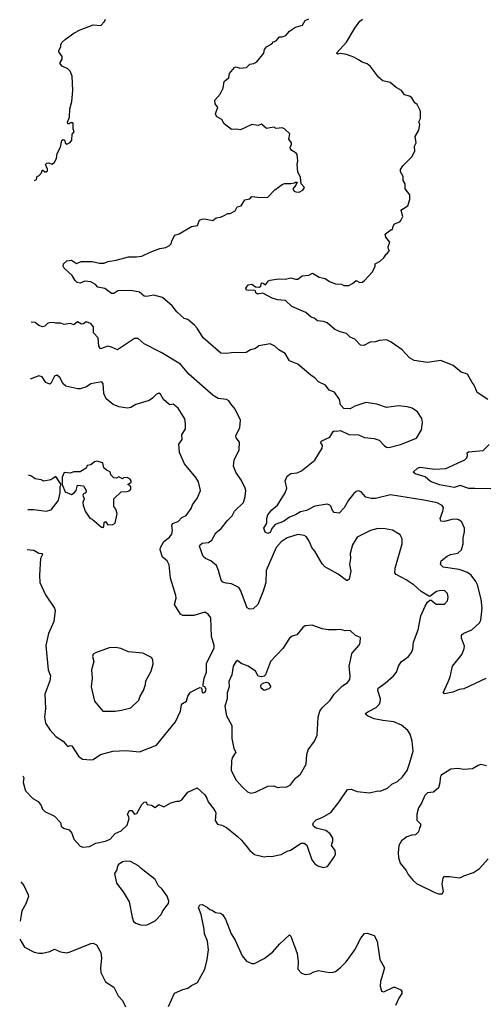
# Model space of a CAD drawing. Extents: x 2057697 to 2160550, y 827490 to 1016834.
# Tile 330 of 509: x 2059207 to 2063036, y 957425 to 965550. Entities that reach past the tile are written whole.
import ezdxf

# ---------------------------------------------------------------- set-up
doc = ezdxf.new("R2010")
doc.units = 0

msp = doc.modelspace()

# ---------------------------------------------------------------- linework, layer by layer
at = {"layer": '0CON20XD'}
for points in [[(2059328.4, 964222.9), (2059345, 964230), (2059351.7, 964258.3), (2059365, 964262.5), (2059387.5, 964285), (2059395, 964310), (2059415, 964293.3), (2059426.1, 964293.9), (2059436.1, 964303.9), (2059436.4, 964316.4), (2059420, 964355), (2059430, 964365), (2059445, 964367.5), (2059475, 964356.7), (2059495.7, 964374.3), (2059510, 964405), (2059516.2, 964445), (2059542.9, 964497.1), (2059555, 964552.5), (2059565, 964562.5), (2059578.3, 964558.3), (2059582.5, 964535), (2059595, 964522.5), (2059623, 964537), (2059637.5, 964555), (2059640, 964605), (2059657.5, 964625), (2059648.3, 964648.3), (2059649.3, 964689.3), (2059645, 964700), (2059625, 964700), (2059615, 964690), (2059605, 964690), (2059602.5, 964705), (2059617.5, 964745), (2059622, 964815), (2059636.2, 964875), (2059646.1, 964966.1), (2059640, 965085), (2059623.3, 965125), (2059605, 965143.3), (2059557, 965167), (2059542.5, 965185), (2059542.5, 965197.5), (2059557.5, 965225), (2059557.5, 965245), (2059530, 965285), (2059530, 965295), (2059547.5, 965325), (2059547.5, 965345), (2059557.5, 965365), (2059585, 965388.8), (2059655, 965438.8), (2059705, 965466.2), (2059815, 965506.7), (2059878.3, 965501.7), (2059907.5, 965535), (2059916.7, 965555)], [(2063055, 960113.3), (2062875, 960028), (2062835, 960022), (2062785, 960000.8), (2062715, 959987.5), (2062703.3, 959995), (2062744.1, 960085.9), (2062762.3, 960127.7), (2062782, 960215), (2062860, 960315), (2062877.9, 960362.1), (2062879.1, 960379.1), (2062855.8, 960445), (2062856.1, 960473.9), (2062875, 960488), (2062940, 960515), (2063005, 960573.3), (2063014, 960595), (2063025.7, 960695), (2063017.6, 960767.6), (2062988.6, 960885), (2062975, 960913.8), (2062935.6, 960965), (2062905, 960988.5), (2062835, 961013.1), (2062702.6, 961032.6), (2062682.7, 961055), (2062687.5, 961085), (2062737.4, 961122.6), (2062765, 961137.1), (2062825, 961148), (2062855.6, 961174.4), (2062870, 961225), (2062869.4, 961275), (2062880, 961325), (2062879.2, 961355), (2062857.5, 961402.5), (2062839.7, 961419.7), (2062815, 961429.2), (2062775, 961426.7), (2062715, 961407.8), (2062685, 961412), (2062678.9, 961435), (2062702.2, 961495), (2062705.7, 961525), (2062695, 961540.8), (2062655, 961562.2), (2062545, 961586.4), (2062268.9, 961628.9), (2062145, 961599.5), (2062108.3, 961598.3), (2062065, 961610), (2062026.7, 961655), (2062005, 961660.8), (2061985, 961655.8), (2061965, 961641.2), (2061921.9, 961585), (2061887.1, 961522.9), (2061845, 961478), (2061805, 961483.3), (2061790.3, 961500.3), (2061777.5, 961535), (2061767.5, 961545), (2061745, 961552), (2061644.5, 961535.5), (2061575, 961500), (2061525, 961487.5), (2061484.7, 961465.3), (2061436.2, 961443.8), (2061385, 961408.1), (2061315.8, 961384.2), (2061289.1, 961350.9), (2061275, 961318), (2061255, 961308.6), (2061235, 961320), (2061224.4, 961355), (2061246.7, 961395), (2061246.7, 961435), (2061256.2, 961465), (2061288.8, 961505), (2061335.5, 961544.5), (2061398.8, 961645), (2061412, 961685), (2061398, 961745), (2061415, 961783.3), (2061445, 961806), (2061498.6, 961811.4), (2061535, 961826), (2061645, 961916.2), (2061706, 962015), (2061708.8, 962035), (2061691.2, 962065), (2061701.2, 962075), (2061767.5, 962105), (2061795, 962152.5), (2061805, 962158), (2061825, 962154), (2061855, 962160), (2061925, 962125.8), (2062005, 962124.3), (2062055, 962102.2), (2062133.1, 962093.1), (2062175, 962080), (2062216, 962035), (2062235, 962023.1), (2062255, 962020.6), (2062352.5, 962045), (2062484.4, 962095.6), (2062524, 962165), (2062534.3, 962225), (2062529.1, 962259.1), (2062490.8, 962315), (2062448.8, 962345), (2062406.3, 962356.3), (2062335.6, 962364.4), (2062235, 962350), (2062155, 962377.5), (2062065, 962391.2), (2061975, 962362), (2061935, 962338.8), (2061885, 962342.5), (2061855, 962372.5), (2061848.8, 962415), (2061806.2, 962475), (2061763.2, 962493.2), (2061731.2, 962535), (2061675, 962562), (2061645, 962594), (2061612.7, 962612.7), (2061505, 962708), (2061433.9, 962733.9), (2061400, 962795), (2061346.2, 962826.2), (2061315, 962856.2), (2061275, 962876.2), (2061182.7, 962857.3), (2061153.6, 962836.4), (2061114.2, 962825.8), (2061076.1, 962803.9), (2060955, 962802), (2060914.3, 962794.3), (2060869.1, 962799.1), (2060721.2, 962925), (2060673.3, 963005), (2060649.7, 963029.7), (2060595, 963076.7), (2060565, 963083.3), (2060505, 963140), (2060465, 963188.8), (2060385, 963256.2), (2060315, 963276.7), (2060255, 963266.7), (2060235, 963268.8), (2060195, 963300.8), (2060125, 963314.2), (2060017.1, 963312.9), (2059985, 963291.2), (2059965, 963291.2), (2059911.1, 963331.1), (2059865, 963341.2), (2059853, 963343), (2059833.8, 963365), (2059795, 963386.2), (2059745, 963392.5), (2059705, 963375.8), (2059682.6, 963382.6), (2059665, 963398.8), (2059638.9, 963438.9), (2059575, 963500), (2059566.2, 963515), (2059567.5, 963535), (2059595, 963560), (2059636.1, 963566.1), (2059675, 963537.5), (2059715, 963555.8), (2059805, 963555.8), (2059865, 963540), (2059905, 963541.2), (2059934.3, 963555.7), (2060004.1, 963565.9), (2060105, 963594), (2060172.3, 963592.3), (2060215, 963599.2), (2060285, 963632.9), (2060365, 963662.5), (2060415, 963671.2), (2060444.1, 963685.9), (2060458.3, 963701.7), (2060464.1, 963725.9), (2060488.3, 963771.7), (2060525, 963783.3), (2060625, 963843.3), (2060675, 963852.5), (2060692.5, 963895), (2060710, 963905), (2060733, 963907), (2060803, 963893), (2060830, 963915), (2060865, 963920), (2060895, 963933.3), (2060925, 963950), (2060945, 963950), (2060985, 963972.5), (2061003.9, 964006.1), (2061036.4, 964013.6), (2061066.4, 964063.6), (2061107, 964073), (2061125, 964090), (2061195, 964082.5), (2061255, 964086.7), (2061313.6, 964146.4), (2061375, 964190), (2061395, 964197.5), (2061445, 964197.5), (2061477.5, 964202.5), (2061485, 964210), (2061498.3, 964208.3), (2061487.5, 964185), (2061462.5, 964155), (2061472.5, 964135), (2061488.3, 964128.3), (2061515, 964127.5), (2061545, 964142.5), (2061560, 964165), (2061530, 964195), (2061527, 964247), (2061502.5, 964295), (2061497.5, 964355), (2061503.3, 964385), (2061497, 964437), (2061489.3, 964449.3), (2061455, 964470), (2061443.3, 964485), (2061440.7, 964499.3), (2061451.7, 964518.3), (2061452.5, 964535), (2061430, 964565), (2061437, 964607), (2061395, 964650), (2061375, 964657.5), (2061325, 964653.3), (2061305, 964662.5), (2061245, 964652.5), (2061205, 964687.5), (2061175, 964677.5), (2061125, 964686.2), (2061029.3, 964640.7), (2060995, 964647.5), (2060955, 964642.5), (2060895, 964690), (2060876.4, 964726.4), (2060831.7, 964751.7), (2060823.3, 964775), (2060842.5, 964825), (2060822.5, 964855), (2060817.5, 964885), (2060862.5, 964935), (2060887.5, 964985), (2060895, 965040), (2060915, 965057.5), (2060935, 965070), (2060940, 965105), (2060980, 965155), (2060995, 965160), (2061025, 965150), (2061080, 965155), (2061106.4, 965183.6), (2061141.7, 965188.3), (2061165, 965202.5), (2061223.3, 965275), (2061228.8, 965305), (2061244.4, 965325.6), (2061288.3, 965351.7), (2061301.7, 965368.3), (2061325, 965376.7), (2061351.7, 965408.3), (2061375, 965408.8), (2061405, 965420), (2061434.1, 965455.9), (2061485, 965488.8), (2061542.5, 965505), (2061565, 965543.3), (2061595, 965557.5)], [(2062005, 965217.5), (2061965, 965242), (2061905, 965262.9), (2061855, 965270), (2061835, 965266.7), (2061822, 965275), (2061904.6, 965365.4), (2061975, 965480), (2062015, 965536.7), (2062037.5, 965555)], [(2063073.3, 962415), (2062985, 962473.3), (2062961.2, 962535), (2062942.5, 962555), (2062905.5, 962625.5), (2062851.7, 962641.7), (2062785.9, 962695.9), (2062685, 962736.7), (2062575, 962720), (2062465, 962737.5), (2062425, 962760), (2062365, 962826), (2062275, 962890), (2062235, 962908.8), (2062178, 962902), (2062145, 962891.2), (2062100.7, 962889.3), (2062049.3, 962860.7), (2062020, 962865), (2061975, 962912.5), (2061935, 962928.8), (2061905, 962960), (2061854, 962974), (2061807.3, 962997.3), (2061745, 963048.6), (2061715, 963060), (2061665.8, 963065.8), (2061638.3, 963088.3), (2061615, 963096.2), (2061570, 963135), (2061455, 963182.5), (2061403, 963233), (2061335, 963236.9), (2061291.8, 963251.8), (2061215, 963293.3), (2061170, 963285), (2061157.5, 963295), (2061153, 963313), (2061139.3, 963319.3), (2061095, 963314), (2061078.8, 963318.8), (2061074.2, 963335), (2061095, 963362.5), (2061125, 963367.5), (2061155, 963346.7), (2061185, 963342.5), (2061198.3, 963351.7), (2061205, 963377.5), (2061217, 963377), (2061237, 963363), (2061262.5, 963395), (2061275, 963400), (2061345, 963411.2), (2061400.7, 963409.3), (2061445, 963418.8), (2061485, 963408.8), (2061505, 963410), (2061540, 963435), (2061595, 963442.5), (2061625, 963457.5), (2061680, 963425), (2061730, 963415), (2061765, 963390), (2061815, 963371.2), (2061865, 963366.7), (2061885, 963356.7), (2061925, 963357.5), (2061955, 963372.5), (2061985, 963397.5), (2062015, 963382.5), (2062035, 963383.8), (2062055, 963396.7), (2062120.7, 963469.3), (2062142.5, 963515), (2062143.6, 963536.4), (2062185, 963557.5), (2062213.3, 963585), (2062232.5, 963615), (2062245, 963622.5), (2062260, 963645), (2062253, 963653), (2062250, 963675), (2062263.3, 963715), (2062230, 963755), (2062225, 963780), (2062275, 963820), (2062285, 963820), (2062290, 963845), (2062302.5, 963865), (2062345, 963882.5), (2062355, 963892.5), (2062370, 963925), (2062356.7, 963975), (2062362.5, 963985), (2062413.3, 964015), (2062428.8, 964065), (2062428, 964105), (2062390, 964155), (2062390, 964195), (2062373, 964223), (2062373.3, 964255), (2062352.5, 964295), (2062352.5, 964315), (2062370, 964345), (2062445, 964417.5), (2062468.8, 964465), (2062466.7, 964505), (2062480, 964535), (2062472.5, 964585), (2062503, 964637), (2062510, 964685), (2062503.9, 964706.1), (2062516.2, 964735), (2062516.2, 964795), (2062488.8, 964848.8), (2062471.2, 964865), (2062445, 964906.2), (2062425, 964918.8), (2062385, 964930), (2062360, 964965), (2062315, 964991.2), (2062265, 965031.2), (2062206.7, 965045), (2062170, 965075), (2062103.3, 965165), (2062075.7, 965185.7), (2062035, 965199.2), (2062005, 965217.5)], [(2059232.2, 959311), (2059235.7, 959305.7), (2059240, 959295), (2059236.9, 959255), (2059255, 959187.5), (2059315, 959122.5), (2059358.3, 959098.3), (2059385, 959066.7), (2059396, 959035), (2059413.8, 959015), (2059495, 958976.2), (2059543.8, 958925), (2059550, 958895), (2059567.7, 958877.7), (2059615.5, 958865.5), (2059636.3, 958836.3), (2059655, 958788), (2059705, 958730.8), (2059727.3, 958722.7), (2059783, 958727), (2059834.5, 958755.5), (2059915, 958770.8), (2059955, 958786.2), (2059995.7, 958834.3), (2060045, 958856.7), (2060095, 958903.3), (2060111.7, 958958.3), (2060108.3, 958968.3), (2060098.5, 958995), (2060114.2, 959025), (2060133, 959023), (2060155, 958993.3), (2060175, 958998), (2060215.9, 959074.1), (2060235, 959093.3), (2060250, 959095), (2060260, 959075), (2060295, 959067.5), (2060325, 959050), (2060355, 959073.3), (2060396.4, 959053.6), (2060455, 959087.5), (2060505, 959102.5), (2060525, 959102.5), (2060545, 959112.5), (2060594.2, 959175.8), (2060671.7, 959211.7), (2060735, 959152.5), (2060753.3, 959125), (2060763.8, 959095), (2060817.5, 959025), (2060827.5, 959005), (2060820.7, 958940.7), (2060840, 958910), (2060875, 958902.5), (2060915, 958882.5), (2061002.9, 958812.9), (2061039.7, 958779.7), (2061106.7, 958695), (2061145, 958660), (2061225, 958641.2), (2061255, 958647.5), (2061286.1, 958643.9), (2061365, 958660), (2061415, 958688.8), (2061443.6, 958696.4), (2061530, 958755), (2061555, 958753.3), (2061578.3, 958738.3), (2061618.3, 958618.3), (2061643.3, 958585), (2061668.3, 958568.3), (2061713.6, 958553.6), (2061749.3, 958560.7), (2061806.2, 958645), (2061813.8, 958665), (2061812, 958695), (2061781.5, 958735), (2061793.3, 958775), (2061792.2, 958795), (2061772.1, 958832.1), (2061735, 958858.8), (2061655, 958877.5), (2061633.6, 958893.6), (2061627.5, 958905), (2061633.6, 958926.4), (2061655, 958946.7), (2061704.2, 958965.8), (2061775, 959008.8), (2061846.2, 959095), (2061915, 959196.7), (2061945, 959200), (2061995, 959181.2), (2062095, 959168.8), (2062165, 959186.7), (2062185, 959183.3), (2062245, 959207.5), (2062279.2, 959240.8), (2062325.8, 959264.2), (2062366.8, 959303.2), (2062407.1, 959355), (2062429.1, 959420.9), (2062456.4, 959515), (2062447, 959597), (2062430.6, 959655), (2062412.9, 959685), (2062359.2, 959729.2), (2062296.1, 959756.1), (2062205, 959766.4), (2062135, 959781.5), (2062080, 959805), (2062066.7, 959815), (2062063.8, 959825), (2062080.7, 959839.3), (2062152, 959875), (2062172.9, 959895), (2062183.4, 959916.6), (2062187.5, 959945), (2062165.7, 960015), (2062166.2, 960035), (2062225.4, 960074.6), (2062294.2, 960135), (2062318, 960165), (2062335.8, 960215), (2062358.3, 960251.7), (2062418, 960295), (2062442.4, 960327.6), (2062452.9, 960355), (2062457.6, 960412.4), (2062498.5, 960515), (2062518.7, 960631.3), (2062555, 960710), (2062575, 960742.5), (2062595, 960760), (2062605, 960760), (2062647.3, 960727.3), (2062715, 960728), (2062739.2, 960755), (2062744.3, 960785), (2062739.4, 960815), (2062717.2, 960837.2), (2062685, 960840.6), (2062648.7, 960831.3), (2062595, 960790), (2062585, 960792.5), (2062520.9, 960830.9), (2062463.4, 960883.4), (2062398.1, 960928.1), (2062315, 960972.5), (2062305.6, 960985.6), (2062306.8, 961023.2), (2062366.7, 961225), (2062366.7, 961265), (2062349.3, 961299.3), (2062285, 961336.7), (2062225, 961348.8), (2062165, 961351.2), (2062105, 961333.8), (2061995, 961278.8), (2061954.4, 961215.6), (2061935.8, 961145), (2061938.8, 961105), (2061930.6, 961055), (2061941.7, 960998.3), (2061927.9, 960932.1), (2061915, 960921.2), (2061905, 960921.2), (2061836.7, 960975), (2061726.7, 961035), (2061705, 961060), (2061644.3, 961165), (2061618.6, 961195), (2061597.9, 961247.9), (2061575, 961283.3), (2061555, 961294), (2061505, 961302.2), (2061415, 961274.6), (2061365, 961241.5), (2061325.3, 961195), (2061243.6, 961005), (2061240, 960905), (2061218.1, 960835), (2061174, 960725), (2061135, 960688.8), (2061105, 960686), (2061085, 960696.7), (2061031.7, 960841.7), (2061016, 960865), (2060955, 960895.8), (2060910.7, 960899.3), (2060885, 960908.8), (2060870, 960925), (2060850, 961005), (2060833.3, 961045), (2060785.4, 961085.4), (2060742.6, 961102.6), (2060720.9, 961120.9), (2060691.2, 961205), (2060694.2, 961215), (2060715, 961229.2), (2060765, 961235.5), (2060794.4, 961255), (2060825.7, 961315), (2060869.5, 961350.5), (2060922.2, 961417.8), (2060962, 961455), (2060982, 961495), (2061053.8, 961566.2), (2061070, 961615), (2061074.5, 961664.5), (2061067.8, 961685), (2061037.8, 961747.8), (2060993.1, 961815), (2060972.5, 961865), (2060978, 961915), (2061018.3, 962001.7), (2061022, 962065), (2060995, 962100), (2060992, 962115), (2061024.3, 962185), (2061030, 962245), (2060986.7, 962335), (2060950.8, 962380.8), (2060933.9, 962403.9), (2060915, 962416.7), (2060845, 962423.3), (2060805, 962450), (2060605, 962626), (2060535, 962708), (2060375, 962802.9), (2060235, 962875.7), (2060185, 962919.4), (2060155, 962920), (2060015.7, 962824.3), (2059965, 962848.6), (2059935.5, 962855.5), (2059875, 962834.3), (2059859.4, 962855), (2059853.9, 962923.9), (2059817.5, 962965), (2059815.6, 963015.6), (2059795, 963043.8), (2059755, 963055.8), (2059735, 963040), (2059716.7, 963036.7), (2059685, 963057.5), (2059655, 963032.3), (2059625, 963042.1), (2059573.4, 963033.4), (2059546.2, 963045), (2059505, 963045.5), (2059485, 963051.8), (2059451.7, 963048.3), (2059437.1, 963042.9), (2059415, 963022), (2059395, 963016), (2059365, 963027.5), (2059335, 963051.2), (2059302.6, 963052.9)], [(2059267.4, 961178.1), (2059325, 961171.2), (2059365, 961147.5), (2059390, 961145), (2059396.4, 961136.4), (2059380, 961105), (2059369.5, 960965), (2059374.3, 960905), (2059420.8, 960805), (2059493.8, 960695), (2059501.2, 960675), (2059489.2, 960585), (2059444, 960485), (2059424, 960385), (2059440.8, 960185), (2059461.2, 960135), (2059456, 960095), (2059414.3, 959985), (2059419.4, 959865), (2059410.8, 959795), (2059420, 959745), (2059458.1, 959688.1), (2059505.7, 959635.7), (2059566.2, 959595), (2059595, 959560), (2059605, 959553.3), (2059625, 959561.2), (2059638.3, 959558.3), (2059693.2, 959473.2), (2059725, 959448.8), (2059795, 959441.2), (2059814.1, 959445.9), (2059875, 959485.7), (2059975, 959512.9), (2060085, 959518.9), (2060195, 959509.4), (2060336.4, 959563.6), (2060494.4, 959755.6), (2060534, 959845), (2060543.2, 959896.8), (2060551.7, 959908.3), (2060583.3, 959926.7), (2060595, 959966.7), (2060618.3, 960001.7), (2060695, 960040), (2060707.5, 960037.5), (2060715, 959998.8), (2060725, 959995.8), (2060742.5, 960005), (2060746.2, 960026.2), (2060735, 960043.3), (2060720.7, 960050.7), (2060721.2, 960065), (2060729.2, 960115), (2060748.8, 960165), (2060749.5, 960240.5), (2060813.8, 960365), (2060813.8, 960385), (2060791.2, 960461.2), (2060784.3, 960615), (2060763.6, 960643.6), (2060735, 960661.1), (2060645, 960633.6), (2060553.6, 960633.6), (2060533.8, 960643.8), (2060484.3, 960725), (2060498, 960775), (2060497.7, 960797.7), (2060452.1, 960942.1), (2060441.3, 961051.3), (2060424.2, 961085), (2060385.6, 961115.6), (2060366.9, 961175), (2060370, 961195), (2060396.2, 961243.8), (2060445, 961278.9), (2060464.5, 961305), (2060470, 961335), (2060463.1, 961375), (2060468.7, 961391.3), (2060515, 961410), (2060547, 961443), (2060581.3, 961458.7), (2060624.3, 961515.7), (2060632.9, 961547.1), (2060675.8, 961605), (2060700, 961665), (2060683.8, 961735), (2060662.3, 961772.3), (2060568, 961885), (2060527.7, 961977.7), (2060521.7, 962048.3), (2060548.8, 962085), (2060546.2, 962125), (2060577.5, 962175), (2060577.5, 962215), (2060570, 962255), (2060516.7, 962345), (2060475, 962376.7), (2060447, 962373), (2060435, 962380), (2060395.5, 962415.5), (2060369.5, 962459.5), (2060355, 962466.7), (2060335, 962457.5), (2060305, 962426.7), (2060275, 962406.7), (2060165, 962373.3), (2060125, 962350), (2060096.1, 962343.9), (2060025, 962354.2), (2059980, 962375), (2059921.1, 962421.1), (2059902.9, 962465), (2059896.4, 962546.4), (2059885, 962562.5), (2059795, 962545.6), (2059759.1, 962520.9), (2059705, 962504.2), (2059685.9, 962504.1), (2059586.7, 962526.7), (2059565.9, 962545.9), (2059538.3, 962598.3), (2059515, 962617.5), (2059495, 962607.5), (2059463.3, 962546.7), (2059455, 962543.3), (2059423.8, 962555), (2059393.3, 962603.3), (2059365, 962610), (2059293.8, 962584.3)], [(2063097.2, 961677.2), (2062965, 961681.8), (2062915, 961682.3), (2062845, 961706.2), (2062795, 961690.9), (2062675, 961710.5), (2062598.8, 961738.8), (2062555, 961778.6), (2062472.5, 961802.5), (2062457.5, 961815), (2062492.1, 961847.9), (2062515, 961856), (2062635, 961840), (2062725, 961846), (2062882.3, 961917.7), (2062900, 961935), (2062906.2, 961955), (2062903.3, 961975), (2062913.3, 961985), (2063035.4, 961994.6), (2063083.8, 962045)], [(2059895, 961360), (2059901.7, 961368.3), (2059905, 961400), (2059915, 961410), (2059935, 961382.5), (2059976.4, 961383.6), (2059996.1, 961393.9), (2060010.8, 961475), (2059999.5, 961509.5), (2059983.8, 961533.8), (2059983.8, 961595), (2060045, 961653.3), (2060095, 961656), (2060115.7, 961664.3), (2060123.8, 961675), (2060123.9, 961693.9), (2060116.4, 961706.4), (2060100, 961715), (2060126.4, 961733.6), (2060127.5, 961745), (2060119.3, 961759.3), (2060095, 961772.5), (2060065, 961770), (2060055, 961760), (2060025, 961776.7), (2060005, 961767.5), (2059985, 961770), (2059960, 961795), (2059955, 961820), (2059925, 961832.5), (2059902.7, 961852.7), (2059893, 961893), (2059845, 961906.7), (2059825, 961902.5), (2059795, 961877.5), (2059765, 961870), (2059755, 961850), (2059705, 961817.5), (2059655, 961820), (2059625, 961808.8), (2059575, 961812.5), (2059558.6, 961775), (2059557.5, 961715), (2059581.2, 961655), (2059635, 961632), (2059656.7, 961645), (2059673.3, 961665), (2059685, 961710), (2059733, 961703), (2059756.4, 961663.6), (2059752.5, 961645), (2059733.9, 961636.1), (2059727.5, 961625), (2059740, 961595), (2059728.8, 961565), (2059731.2, 961545), (2059747.5, 961495), (2059785, 961437.5), (2059805, 961427.5), (2059881.7, 961361.7), (2059895, 961360)], [(2059273.6, 961509.1), (2059325, 961507.5), (2059425, 961494.3), (2059466.2, 961505), (2059525, 961580), (2059530, 961595), (2059540, 961645), (2059541.7, 961698.3), (2059550, 961715), (2059505, 961780), (2059465, 961752.5), (2059407, 961743), (2059383, 961753), (2059335, 961760), (2059303.9, 961783.9), (2059278.9, 961792.5)], [(2061115, 959167.5), (2061155, 959174.3), (2061255, 959224.3), (2061305, 959226.7), (2061335, 959214), (2061375, 959220), (2061405, 959216.7), (2061425, 959223.8), (2061443.3, 959235), (2061485, 959290), (2061525, 959323.3), (2061572.9, 959407.1), (2061578.1, 959485), (2061588.6, 959525), (2061641.2, 959595), (2061664, 959645), (2061670.8, 959795), (2061686, 959845), (2061705, 959871.2), (2061770, 959935), (2061805, 959983.8), (2061870.7, 960049.3), (2061915, 960080), (2061932.5, 960105), (2061935.7, 960134.3), (2061928.1, 960215), (2061945.6, 960304.4), (2061951.1, 960318.9), (2062010.7, 960389.3), (2062019.3, 960410.7), (2062021.7, 960451.7), (2061979.3, 960469.3), (2061935, 960510), (2061895, 960505.8), (2061855, 960517.5), (2061823.9, 960516.1), (2061755, 960514), (2061705, 960524), (2061623, 960553), (2061565, 960546.7), (2061546.1, 960533.9), (2061496.2, 960475), (2061457, 960463), (2061434.5, 960445.5), (2061380.3, 960359.7), (2061278, 960255), (2061236.2, 960145), (2061225, 960133.3), (2061205, 960126.7), (2061175, 960133.3), (2061153.3, 960175), (2061095, 960216.2), (2061035, 960237.5), (2061005, 960262.5), (2060995, 960257.5), (2060970, 960215), (2060957.5, 960145), (2060935, 960090), (2060936.7, 960045), (2060920, 959995), (2060920.8, 959945), (2060900.8, 959885), (2060914, 959805), (2060958.8, 959725), (2060957.5, 959617.5), (2060976.6, 959536.6), (2060991.4, 959505), (2060962.2, 959457.8), (2060955.6, 959434.4), (2060951.9, 959355), (2060994.3, 959275), (2061045.6, 959215.6), (2061087.7, 959177.7), (2061115, 959167.5)], [(2059995, 959844.4), (2060048.7, 959851.3), (2060125, 959871.2), (2060192, 959935), (2060202.3, 959967.7), (2060230, 960015), (2060246.1, 960063.9), (2060249.2, 960095), (2060292, 960175), (2060308.8, 960235), (2060306.4, 960266.4), (2060296.1, 960286.1), (2060225, 960323.1), (2060105, 960333.6), (2060041.4, 960361.4), (2060001.7, 960368.3), (2059945, 960367.5), (2059834.2, 960325.8), (2059815, 960313.3), (2059808, 960295), (2059820, 960255), (2059798.8, 960185), (2059805.9, 960115.9), (2059795.8, 960045), (2059824.2, 959925), (2059894.6, 959844.6), (2059995, 959844.4)], [(2061225, 960013.5), (2061201.2, 960035), (2061197.5, 960055), (2061205, 960067.5), (2061222.3, 960077.7), (2061245, 960083.3), (2061255, 960080), (2061265, 960073.3), (2061281.2, 960045), (2061265, 960027.5), (2061225, 960013.5)], [(2063061.7, 959391.7), (2063015, 959402.5), (2062993.2, 959396.8), (2062945, 959368.8), (2062875, 959361.2), (2062825, 959371.2), (2062767.5, 959365), (2062685, 959312.5), (2062678.3, 959291.7), (2062677.7, 959252.3), (2062665, 959210), (2062625, 959176.7), (2062575, 959170), (2062551.7, 959148.3), (2062526.2, 959085), (2062500, 959045), (2062487, 958993), (2062487.5, 958945), (2062517.5, 958915), (2062517.5, 958895), (2062508.3, 958881.7), (2062500.7, 958849.3), (2062475.9, 958824.1), (2062445, 958821.2), (2062405, 958808), (2062358.8, 958775), (2062337.5, 958735), (2062332.5, 958675), (2062334.3, 958635), (2062348.8, 958588.8), (2062398.8, 958528.8), (2062416.2, 958495), (2062455.6, 958445.6), (2062485, 958422.5), (2062636.1, 958346.1), (2062665, 958336.7)], [(2062665, 958336.7), (2062695, 958337.5), (2062706.7, 958355), (2062696.7, 958415), (2062703.6, 958466.4), (2062710.7, 958479.3), (2062755, 958480), (2062841.7, 958468.3), (2062874.1, 958485.9), (2062955, 958512), (2063004.4, 958545.6), (2063075, 958624)], [(2060245, 958076.7), (2060265, 958083.3), (2060325, 958112.5), (2060376.2, 958165), (2060390, 958195), (2060435, 958257.5), (2060438.1, 958275), (2060425, 958316.7), (2060384.3, 958375), (2060349.2, 958405), (2060324.4, 958454.4), (2060210, 958545), (2060188.5, 958568.5), (2060123.3, 958603.3), (2060085.6, 958605.6), (2060055, 958600), (2060021.2, 958575), (2060011.2, 958555), (2060010, 958535), (2059991.2, 958505), (2060006.2, 958425), (2060062.3, 958352.3), (2060110.8, 958270.8), (2060134.4, 958144.4), (2060147.7, 958107.7), (2060165, 958093.3), (2060205, 958080), (2060245, 958076.7)], [(2059215.8, 958435.6), (2059240, 958405), (2059277.7, 958327.7), (2059278.8, 958315), (2059258, 958255), (2059225.6, 958195), (2059219.6, 958160.4), (2059209.6, 958110.3)], [(2060435, 957407.5), (2060485, 957517.5), (2060555, 957547.5), (2060595, 957556.7), (2060625, 957580), (2060675.9, 957604.1), (2060736.2, 957715), (2060756.2, 957795), (2060766, 957875), (2060757.5, 957945), (2060732.5, 958005), (2060730, 958045), (2060706, 958165), (2060683.3, 958225), (2060695, 958246.2), (2060715, 958248.8), (2060755, 958226.7), (2060776.7, 958206.7), (2060795, 958202.5), (2060825, 958183.3), (2060865, 958177.5), (2060882.5, 958165), (2060907.7, 958127.7), (2060954.3, 958005), (2060987.1, 957955), (2061044.3, 957825), (2061080.3, 957780.3), (2061125, 957762), (2061145, 957760.8), (2061225, 957802), (2061293.8, 957855), (2061356.2, 957925), (2061435, 957997.5), (2061445.9, 957985.9), (2061497.5, 957845), (2061506.2, 957775), (2061503.3, 957715), (2061535, 957682.5), (2061565, 957670), (2061605, 957676.7), (2061635, 957693.8), (2061675, 957703.8), (2061765, 957688), (2061795, 957691.2), (2061815, 957696.7), (2061854.3, 957725.7), (2061902.5, 957775), (2061975.7, 957875), (2062025, 957970), (2062055, 958010), (2062075, 958012.5), (2062135, 957992.5), (2062158.8, 957945), (2062181.2, 957795), (2062220, 957725), (2062198.3, 957648.3), (2062186.7, 957615), (2062183.8, 957575), (2062193.6, 957533.6), (2062215, 957527.5), (2062295, 957567.5), (2062305, 957567.5), (2062353, 957543), (2062361.7, 957531.7), (2062362.5, 957515), (2062336.7, 957475), (2062311.2, 957415)], [(2059206.8, 957961.4), (2059246.9, 957895), (2059326.2, 957855), (2059364.4, 957845.6), (2059395, 957845.6), (2059455, 957860), (2059495, 957880.5), (2059545, 957858.1), (2059595, 957850.6), (2059625, 957857.1), (2059795, 957927.5), (2059815, 957930), (2059840, 957915), (2059877, 957853), (2059882.7, 957805), (2059873.1, 957725), (2059876.6, 957686.6), (2059915, 957610), (2059985, 957566.7), (2060020, 957495), (2060056.7, 957455), (2060081.2, 957405)]]:
    msp.add_lwpolyline(points, dxfattribs=at)

doc.saveas('drawing.dxf')
